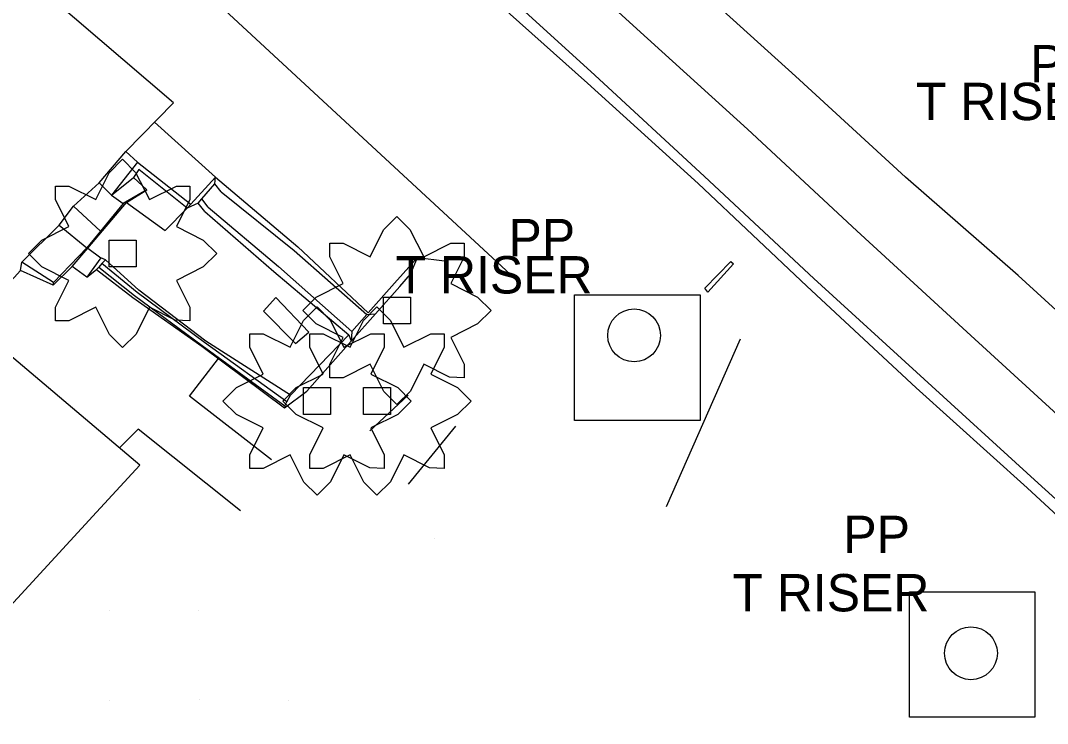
# Model space of a CAD drawing. Extents: x 1602514 to 1609837, y 863887 to 871157.
# Drawn here: x 1604420.7 to 1604592.6, y 867005.6 to 867123.2 of the extents above; entities that cross this region are included whole.
import ezdxf

# ---------------------------------------------------------------- set-up
doc = ezdxf.new("R2010")
doc.units = 0
for name, color, linetype in [('Environmental-New trees', 7, 'Continuous'), ('Survey-Buildings', 7, 'Continuous'), ('Survey-Centerline', 7, 'Continuous'), ('Survey-Edge of pavement', 7, 'Continuous'), ('Survey-Entrances', 7, 'Continuous'), ('Survey-Private survey', 7, 'Continuous'), ('Survey-Ridge Lines', 7, 'Continuous'), ('Survey-Shoulders', 7, 'Continuous'), ('Survey-Signs', 7, 'Continuous'), ('Survey-Spot dirt', 7, 'Continuous'), ('Survey-Walls', 7, 'Continuous'), ('USER-Stair wood', 7, 'Continuous'), ('Utility-Pole', 7, 'Continuous'), ('Utility-Telephone', 7, 'Continuous')]:
    doc.layers.add(name, color=color, linetype=linetype)

msp = doc.modelspace()

# ---------------------------------------------------------------- linework, layer by layer
at = {"layer": 'Environmental-New trees'}
for points in [[(1604426.56, 867095.49), (1604428.81, 867095.49), (1604433.31, 867093.24), (1604435.56, 867097.74), (1604437.81, 867099.99), (1604440, 867097.8), (1604442.31, 867093.24), (1604446.81, 867095.49), (1604449.06, 867095.49), (1604449.06, 867093.24), (1604446.81, 867088.74), (1604451.31, 867086.49), (1604453.56, 867084.24), (1604451.31, 867081.99), (1604446.81, 867079.74), (1604449.06, 867075.24), (1604449.06, 867072.99), (1604446.64, 867073.07), (1604442.31, 867075.24), (1604440.06, 867070.74), (1604437.81, 867068.49), (1604435.62, 867070.68), (1604433.31, 867075.24), (1604428.81, 867072.99), (1604426.56, 867072.99), (1604426.56, 867075.24), (1604428.81, 867079.74), (1604424.31, 867081.99), (1604422.06, 867084.24), (1604424.31, 867086.49), (1604428.81, 867088.74), (1604426.56, 867093.24)], [(1604426.56, 867095.49), (1604428.81, 867095.49), (1604433.31, 867093.24), (1604435.56, 867097.74), (1604437.81, 867099.99), (1604440, 867097.8), (1604442.31, 867093.24), (1604446.81, 867095.49), (1604449.06, 867095.49), (1604449.06, 867093.24), (1604446.81, 867088.74), (1604451.31, 867086.49), (1604453.56, 867084.24), (1604451.31, 867081.99), (1604446.81, 867079.74), (1604449.06, 867075.24), (1604449.06, 867072.99), (1604446.64, 867073.07), (1604442.31, 867075.24), (1604440.06, 867070.74), (1604437.81, 867068.49), (1604435.62, 867070.68), (1604433.31, 867075.24), (1604428.81, 867072.99), (1604426.56, 867072.99), (1604426.56, 867075.24), (1604428.81, 867079.74), (1604424.31, 867081.99), (1604422.06, 867084.24), (1604424.31, 867086.49), (1604428.81, 867088.74), (1604426.56, 867093.24)], [(1604472.48, 867085.95), (1604474.73, 867085.95), (1604479.23, 867083.7), (1604481.48, 867088.2), (1604483.73, 867090.45), (1604485.92, 867088.26), (1604488.23, 867083.7), (1604492.73, 867085.95), (1604494.98, 867085.95), (1604494.98, 867083.7), (1604492.73, 867079.2), (1604497.23, 867076.95), (1604499.48, 867074.7), (1604497.23, 867072.45), (1604492.73, 867070.2), (1604494.98, 867065.7), (1604494.98, 867063.45), (1604492.56, 867063.53), (1604488.23, 867065.7), (1604485.98, 867061.2), (1604483.73, 867058.95), (1604481.54, 867061.14), (1604479.23, 867065.7), (1604474.73, 867063.45), (1604472.48, 867063.45), (1604472.48, 867065.7), (1604474.73, 867070.2), (1604470.23, 867072.45), (1604467.98, 867074.7), (1604470.23, 867076.95), (1604474.73, 867079.2), (1604472.48, 867083.7)], [(1604472.48, 867085.95), (1604474.73, 867085.95), (1604479.23, 867083.7), (1604481.48, 867088.2), (1604483.73, 867090.45), (1604485.92, 867088.26), (1604488.23, 867083.7), (1604492.73, 867085.95), (1604494.98, 867085.95), (1604494.98, 867083.7), (1604492.73, 867079.2), (1604497.23, 867076.95), (1604499.48, 867074.7), (1604497.23, 867072.45), (1604492.73, 867070.2), (1604494.98, 867065.7), (1604494.98, 867063.45), (1604492.56, 867063.53), (1604488.23, 867065.7), (1604485.98, 867061.2), (1604483.73, 867058.95), (1604481.54, 867061.14), (1604479.23, 867065.7), (1604474.73, 867063.45), (1604472.48, 867063.45), (1604472.48, 867065.7), (1604474.73, 867070.2), (1604470.23, 867072.45), (1604467.98, 867074.7), (1604470.23, 867076.95), (1604474.73, 867079.2), (1604472.48, 867083.7)], [(1604440.06, 867086.49), (1604440.06, 867081.99), (1604435.56, 867081.99), (1604435.56, 867086.49)], [(1604440.06, 867086.49), (1604440.06, 867081.99), (1604435.56, 867081.99), (1604435.56, 867086.49)], [(1604485.98, 867076.95), (1604485.98, 867072.45), (1604481.48, 867072.45), (1604481.48, 867076.95)], [(1604485.98, 867076.95), (1604485.98, 867072.45), (1604481.48, 867072.45), (1604481.48, 867076.95)], [(1604459.11, 867070.78), (1604461.36, 867070.78), (1604465.86, 867068.53), (1604468.11, 867073.03), (1604470.36, 867075.28), (1604472.55, 867073.09), (1604474.86, 867068.53), (1604479.36, 867070.78), (1604481.61, 867070.78), (1604481.61, 867068.53), (1604479.36, 867064.03), (1604483.86, 867061.78), (1604486.11, 867059.53), (1604483.86, 867057.28), (1604479.36, 867055.03), (1604481.61, 867050.53), (1604481.61, 867048.28), (1604479.19, 867048.36), (1604474.86, 867050.53), (1604472.61, 867046.03), (1604470.36, 867043.78), (1604468.17, 867045.97), (1604465.86, 867050.53), (1604461.36, 867048.28), (1604459.11, 867048.28), (1604459.11, 867050.53), (1604461.36, 867055.03), (1604456.86, 867057.28), (1604454.61, 867059.53), (1604456.86, 867061.78), (1604461.36, 867064.03), (1604459.11, 867068.53)], [(1604459.11, 867070.78), (1604461.36, 867070.78), (1604465.86, 867068.53), (1604468.11, 867073.03), (1604470.36, 867075.28), (1604472.55, 867073.09), (1604474.86, 867068.53), (1604479.36, 867070.78), (1604481.61, 867070.78), (1604481.61, 867068.53), (1604479.36, 867064.03), (1604483.86, 867061.78), (1604486.11, 867059.53), (1604483.86, 867057.28), (1604479.36, 867055.03), (1604481.61, 867050.53), (1604481.61, 867048.28), (1604479.19, 867048.36), (1604474.86, 867050.53), (1604472.61, 867046.03), (1604470.36, 867043.78), (1604468.17, 867045.97), (1604465.86, 867050.53), (1604461.36, 867048.28), (1604459.11, 867048.28), (1604459.11, 867050.53), (1604461.36, 867055.03), (1604456.86, 867057.28), (1604454.61, 867059.53), (1604456.86, 867061.78), (1604461.36, 867064.03), (1604459.11, 867068.53)], [(1604469.14, 867070.78), (1604471.39, 867070.78), (1604475.89, 867068.53), (1604478.14, 867073.03), (1604480.39, 867075.28), (1604482.58, 867073.09), (1604484.89, 867068.53), (1604489.39, 867070.78), (1604491.64, 867070.78), (1604491.64, 867068.53), (1604489.39, 867064.03), (1604493.89, 867061.78), (1604496.14, 867059.53), (1604493.89, 867057.28), (1604489.39, 867055.03), (1604491.64, 867050.53), (1604491.64, 867048.28), (1604489.21, 867048.36), (1604484.89, 867050.53), (1604482.64, 867046.03), (1604480.39, 867043.78), (1604478.2, 867045.97), (1604475.89, 867050.53), (1604471.39, 867048.28), (1604469.14, 867048.28), (1604469.14, 867050.53), (1604471.39, 867055.03), (1604466.89, 867057.28), (1604464.64, 867059.53), (1604466.89, 867061.78), (1604471.39, 867064.03), (1604469.14, 867068.53)], [(1604469.14, 867070.78), (1604471.39, 867070.78), (1604475.89, 867068.53), (1604478.14, 867073.03), (1604480.39, 867075.28), (1604482.58, 867073.09), (1604484.89, 867068.53), (1604489.39, 867070.78), (1604491.64, 867070.78), (1604491.64, 867068.53), (1604489.39, 867064.03), (1604493.89, 867061.78), (1604496.14, 867059.53), (1604493.89, 867057.28), (1604489.39, 867055.03), (1604491.64, 867050.53), (1604491.64, 867048.28), (1604489.21, 867048.36), (1604484.89, 867050.53), (1604482.64, 867046.03), (1604480.39, 867043.78), (1604478.2, 867045.97), (1604475.89, 867050.53), (1604471.39, 867048.28), (1604469.14, 867048.28), (1604469.14, 867050.53), (1604471.39, 867055.03), (1604466.89, 867057.28), (1604464.64, 867059.53), (1604466.89, 867061.78), (1604471.39, 867064.03), (1604469.14, 867068.53)], [(1604472.61, 867061.78), (1604472.61, 867057.28), (1604468.11, 867057.28), (1604468.11, 867061.78)], [(1604472.61, 867061.78), (1604472.61, 867057.28), (1604468.11, 867057.28), (1604468.11, 867061.78)], [(1604482.64, 867061.78), (1604482.64, 867057.28), (1604478.14, 867057.28), (1604478.14, 867061.78)], [(1604482.64, 867061.78), (1604482.64, 867057.28), (1604478.14, 867057.28), (1604478.14, 867061.78)]]:
    msp.add_lwpolyline(points, close=True, dxfattribs=at)
at = {"layer": 'Survey-Buildings'}
msp.add_lwpolyline([(1604446.32, 867109.44), (1604408.89, 867141.48), (1604394.04, 867127.32), (1604387.13, 867120.74), (1604414.2, 867097.11), (1604401.93, 867083.9), (1604384.97, 867097.87), (1604382.03, 867095.14), (1604362.07, 867074.17), (1604417.73, 867023.83), (1604433.47, 867040.92), (1604440.72, 867048.8), (1604412.66, 867072.52), (1604420.74, 867081.38), (1604420.94, 867082.78), (1604427.19, 867088.99), (1604429.6, 867092.13), (1604433.9, 867096.05), (1604438.37, 867101.3)], close=True, dxfattribs=at)
msp.add_lwpolyline([(1604446.32, 867109.44), (1604408.89, 867141.48), (1604394.04, 867127.32), (1604387.13, 867120.74), (1604414.2, 867097.11), (1604401.93, 867083.9), (1604384.97, 867097.87), (1604382.03, 867095.14), (1604362.07, 867074.17), (1604417.73, 867023.83), (1604433.47, 867040.92), (1604440.72, 867048.8), (1604412.66, 867072.52), (1604420.74, 867081.38), (1604420.94, 867082.78), (1604427.19, 867088.99), (1604429.6, 867092.13), (1604433.9, 867096.05), (1604438.37, 867101.3)], close=True, dxfattribs=at)
at = {"layer": 'Survey-Centerline'}
msp.add_lwpolyline([(1604597.57, 867054.21), (1604579.15, 867071.12), (1604560.71, 867088), (1604542.42, 867105.05), (1604523.9, 867121.84), (1604505.43, 867138.69), (1604487.19, 867155.78), (1604468.45, 867172.34), (1604450, 867189.19), (1604431.41, 867205.92), (1604412.71, 867222.52), (1604393.92, 867239.01), (1604375.02, 867255.38), (1604355.97, 867271.57), (1604336.87, 867287.69), (1604317.48, 867303.49), (1604297.67, 867318.76), (1604277.42, 867333.54), (1604256.97, 867347.99)], dxfattribs=at)
msp.add_lwpolyline([(1604597.57, 867054.21), (1604579.15, 867071.12), (1604560.71, 867088), (1604542.42, 867105.05), (1604523.9, 867121.84), (1604505.43, 867138.69), (1604487.19, 867155.78), (1604468.45, 867172.34), (1604450, 867189.19), (1604431.41, 867205.92), (1604412.71, 867222.52), (1604393.92, 867239.01), (1604375.02, 867255.38), (1604355.97, 867271.57), (1604336.87, 867287.69), (1604317.48, 867303.49), (1604297.67, 867318.76), (1604277.42, 867333.54), (1604256.97, 867347.99)], dxfattribs=at)
at = {"layer": 'Survey-Edge of pavement'}
for p, q in [((1604452.15, 867091.96), (1604451.08, 867093.36)), ((1604452.15, 867091.96), (1604451.08, 867093.36)), ((1604479.2, 867054.54), (1604485.63, 867060.53)), ((1604479.2, 867054.54), (1604485.63, 867060.53)), ((1604485.69, 867045.61), (1604493.57, 867055.34)), ((1604485.69, 867045.61), (1604493.57, 867055.34))]:
    msp.add_line(p, q, dxfattribs=at)
for points in [[(1604608.96, 867029.57), (1604590.46, 867046.38), (1604571.96, 867063.19), (1604553.51, 867080.06), (1604535.22, 867097.11), (1604516.84, 867114.05), (1604498.38, 867130.91), (1604479.89, 867147.74), (1604461.37, 867164.54), (1604443.18, 867181.16), (1604424.49, 867197.77), (1604405.79, 867214.37), (1604387, 867230.87), (1604367.99, 867247.11), (1604348.94, 867263.29), (1604329.84, 867279.42), (1604310.45, 867295.21), (1604291.93, 867309.54), (1604271.68, 867324.32), (1604251.23, 867338.77)], [(1604608.96, 867029.57), (1604590.46, 867046.38), (1604571.96, 867063.19), (1604553.51, 867080.06), (1604535.22, 867097.11), (1604516.84, 867114.05), (1604498.38, 867130.91), (1604479.89, 867147.74), (1604461.37, 867164.54), (1604443.18, 867181.16), (1604424.49, 867197.77), (1604405.79, 867214.37), (1604387, 867230.87), (1604367.99, 867247.11), (1604348.94, 867263.29), (1604329.84, 867279.42), (1604310.45, 867295.21), (1604291.93, 867309.54), (1604271.68, 867324.32), (1604251.23, 867338.77)], [(1604699.38, 866979.72), (1604679.75, 866995.98), (1604661.5, 867013.07), (1604642.94, 867029.81), (1604624.58, 867046.78), (1604606.18, 867063.71), (1604587.7, 867080.55), (1604568.87, 867097), (1604550.45, 867113.9), (1604531.93, 867130.7), (1604513.39, 867147.46), (1604495.15, 867164.56), (1604476.56, 867181.28), (1604456.99, 867200.47), (1604454.52, 867197.98)], [(1604699.38, 866979.72), (1604679.75, 866995.98), (1604661.5, 867013.07), (1604642.94, 867029.81), (1604624.58, 867046.78), (1604606.18, 867063.71), (1604587.7, 867080.55), (1604568.87, 867097), (1604550.45, 867113.9), (1604531.93, 867130.7), (1604513.39, 867147.46), (1604495.15, 867164.56), (1604476.56, 867181.28), (1604456.99, 867200.47), (1604454.52, 867197.98)], [(1604503.45, 867080.05), (1604415.25, 867161.66), (1604403.55, 867146.43)], [(1604503.45, 867080.05), (1604415.25, 867161.66), (1604403.55, 867146.43)], [(1604453.39, 867097.02), (1604467.12, 867085.33), (1604478.93, 867074.31), (1604483.3, 867079.29), (1604487.2, 867083.58), (1604491.71, 867083.01)], [(1604453.39, 867097.02), (1604467.12, 867085.33), (1604478.93, 867074.31), (1604483.3, 867079.29), (1604487.2, 867083.58), (1604491.71, 867083.01)], [(1604438.47, 867092.75), (1604444.94, 867088.08), (1604448.63, 867091.84)], [(1604438.47, 867092.75), (1604444.94, 867088.08), (1604448.63, 867091.84)], [(1604452.15, 867091.96), (1604463.91, 867082.03), (1604476.16, 867071.16)], [(1604452.15, 867091.96), (1604463.91, 867082.03), (1604476.16, 867071.16)], [(1604431.8, 867080.28), (1604429.4, 867082.03), (1604431.97, 867085.11)], [(1604431.8, 867080.28), (1604429.4, 867082.03), (1604431.97, 867085.11)], [(1604431.97, 867085.11), (1604434.15, 867083.5), (1604431.8, 867080.28)], [(1604431.97, 867085.11), (1604434.15, 867083.5), (1604431.8, 867080.28)], [(1604462.74, 867049.7), (1604449.03, 867060.38), (1604453.88, 867066.66)], [(1604462.74, 867049.7), (1604449.03, 867060.38), (1604453.88, 867066.66)], [(1604457.54, 867041.17), (1604440.43, 867054.81), (1604437.3, 867051.69)], [(1604457.54, 867041.17), (1604440.43, 867054.81), (1604437.3, 867051.69)]]:
    msp.add_lwpolyline(points, dxfattribs=at)
at = {"layer": 'Survey-Entrances'}
msp.add_line((1604528.87, 867041.87), (1604541.24, 867069.93), dxfattribs=at)
msp.add_line((1604528.87, 867041.87), (1604541.24, 867069.93), dxfattribs=at)
at = {"layer": 'Survey-Private survey'}
msp.add_lwpolyline([(1604461.4, 867074.58), (1604466.77, 867069.19), (1604469, 867071.09), (1604463.46, 867076.85)], close=True, dxfattribs=at)
msp.add_lwpolyline([(1604461.4, 867074.58), (1604466.77, 867069.19), (1604469, 867071.09), (1604463.46, 867076.85)], close=True, dxfattribs=at)
at = {"layer": 'Survey-Ridge Lines'}
for p, q in [((1604429.6, 867092.13), (1604434.09, 867087.99)), ((1604429.6, 867092.13), (1604434.09, 867087.99)), ((1604448.63, 867091.84), (1604449.25, 867092.47)), ((1604448.63, 867091.84), (1604449.25, 867092.47)), ((1604427.19, 867088.99), (1604431.85, 867085.2)), ((1604427.19, 867088.99), (1604431.85, 867085.2)), ((1604431.97, 867085.11), (1604431.85, 867085.2)), ((1604431.97, 867085.11), (1604431.85, 867085.2)), ((1604434.35, 867082.53), (1604434.95, 867083.18)), ((1604434.35, 867082.53), (1604434.95, 867083.18)), ((1604433.82, 867081.96), (1604433.44, 867081.55)), ((1604433.82, 867081.96), (1604433.44, 867081.55)), ((1604426.17, 867078.91), (1604426.25, 867079.37)), ((1604426.17, 867078.91), (1604426.25, 867079.37)), ((1604476.16, 867071.16), (1604478.69, 867074.04)), ((1604476.16, 867071.16), (1604478.69, 867074.04)), ((1604478.69, 867074.04), (1604480.15, 867074.14)), ((1604478.69, 867074.04), (1604480.15, 867074.14)), ((1604465.9, 867060.5), (1604475.69, 867070.62)), ((1604465.9, 867060.5), (1604475.69, 867070.62)), ((1604475.69, 867070.62), (1604476.1, 867069.58)), ((1604475.69, 867070.62), (1604476.1, 867069.58)), ((1604476.16, 867071.16), (1604476.1, 867069.58)), ((1604476.16, 867071.16), (1604476.1, 867069.58)), ((1604465.31, 867059.42), (1604465.9, 867060.5)), ((1604465.31, 867059.42), (1604465.9, 867060.5)), ((1604464.95, 867058.76), (1604464.94, 867058.39)), ((1604464.95, 867058.76), (1604464.94, 867058.39))]:
    msp.add_line(p, q, dxfattribs=at)
for points in [[(1604448.63, 867091.84), (1604440.51, 867098.31), (1604439.63, 867096.95)], [(1604448.63, 867091.84), (1604440.51, 867098.31), (1604439.63, 867096.95)], [(1604433.9, 867096.05), (1604435.98, 867093.98), (1604437.89, 867092.58)], [(1604433.9, 867096.05), (1604435.98, 867093.98), (1604437.89, 867092.58)], [(1604454.34, 867094.57), (1604453.26, 867095.88), (1604453.39, 867097.02)], [(1604454.34, 867094.57), (1604453.26, 867095.88), (1604453.39, 867097.02)], [(1604431.97, 867085.11), (1604438.47, 867092.75), (1604441.85, 867094.91)], [(1604431.97, 867085.11), (1604438.47, 867092.75), (1604441.85, 867094.91)], [(1604450.46, 867092.66), (1604451.08, 867093.36), (1604453.26, 867095.88)], [(1604450.46, 867092.66), (1604451.08, 867093.36), (1604453.26, 867095.88)], [(1604454.34, 867094.57), (1604466.54, 867084.74), (1604478.69, 867074.04)], [(1604454.34, 867094.57), (1604466.54, 867084.74), (1604478.69, 867074.04)], [(1604451.57, 867091.27), (1604450.46, 867092.66), (1604448.63, 867091.84)], [(1604451.57, 867091.27), (1604450.46, 867092.66), (1604448.63, 867091.84)], [(1604451.57, 867091.27), (1604463.11, 867081.22), (1604475.69, 867070.62)], [(1604451.57, 867091.27), (1604463.11, 867081.22), (1604475.69, 867070.62)], [(1604465.9, 867060.5), (1604451.74, 867069.58), (1604440.55, 867078.11), (1604434.95, 867083.18), (1604434.15, 867083.5)], [(1604465.9, 867060.5), (1604451.74, 867069.58), (1604440.55, 867078.11), (1604434.95, 867083.18), (1604434.15, 867083.5)], [(1604464.94, 867058.39), (1604468.68, 867061.22), (1604476.1, 867069.58), (1604484.2, 867078.71), (1604486.02, 867080.75), (1604487.2, 867083.58)], [(1604464.94, 867058.39), (1604468.68, 867061.22), (1604476.1, 867069.58), (1604484.2, 867078.71), (1604486.02, 867080.75), (1604487.2, 867083.58)], [(1604429.4, 867082.03), (1604426.17, 867078.91), (1604420.74, 867081.38)], [(1604429.4, 867082.03), (1604426.17, 867078.91), (1604420.74, 867081.38)], [(1604431.8, 867080.28), (1604433.44, 867081.55), (1604439.51, 867076.86), (1604451.08, 867068.75), (1604464.94, 867058.39)], [(1604431.8, 867080.28), (1604433.44, 867081.55), (1604439.51, 867076.86), (1604451.08, 867068.75), (1604464.94, 867058.39)]]:
    msp.add_lwpolyline(points, dxfattribs=at)
at = {"layer": 'Survey-Shoulders'}
msp.add_lwpolyline([(1604607.57, 867028.04), (1604589.24, 867045.04), (1604570.64, 867061.74), (1604552.35, 867078.79), (1604534.17, 867095.95), (1604515.65, 867112.75), (1604497.02, 867129.42), (1604478.52, 867146.23), (1604459.93, 867162.94), (1604441.45, 867179.13), (1604422.7, 867195.66), (1604403.99, 867212.26), (1604385.21, 867228.76), (1604366.31, 867245.12), (1604347.45, 867261.54), (1604328.35, 867277.66), (1604308.96, 867293.46), (1604290.72, 867307.59), (1604270.47, 867322.36), (1604250.3, 867337.27)], dxfattribs=at)
msp.add_lwpolyline([(1604607.57, 867028.04), (1604589.24, 867045.04), (1604570.64, 867061.74), (1604552.35, 867078.79), (1604534.17, 867095.95), (1604515.65, 867112.75), (1604497.02, 867129.42), (1604478.52, 867146.23), (1604459.93, 867162.94), (1604441.45, 867179.13), (1604422.7, 867195.66), (1604403.99, 867212.26), (1604385.21, 867228.76), (1604366.31, 867245.12), (1604347.45, 867261.54), (1604328.35, 867277.66), (1604308.96, 867293.46), (1604290.72, 867307.59), (1604270.47, 867322.36), (1604250.3, 867337.27)], dxfattribs=at)
at = {"layer": 'Survey-Signs'}
msp.add_lwpolyline([(1604535.29, 867078.44), (1604539.63, 867082.92), (1604540.09, 867082.52), (1604535.8, 867077.76)], close=True, dxfattribs=at)
msp.add_lwpolyline([(1604535.29, 867078.44), (1604539.63, 867082.92), (1604540.09, 867082.52), (1604535.8, 867077.76)], close=True, dxfattribs=at)
at = {"layer": 'Survey-Spot dirt'}
for p, q in [((1604490.08, 867036.47), (1604490.08, 867036.47)), ((1604490.08, 867036.47), (1604490.08, 867036.47)), ((1604435.65, 867024.47), (1604435.65, 867024.47)), ((1604435.65, 867024.47), (1604435.65, 867024.47)), ((1604450.6, 867024.51), (1604450.6, 867024.51)), ((1604450.6, 867024.51), (1604450.6, 867024.51)), ((1604435.58, 867009.49), (1604435.58, 867009.49)), ((1604435.58, 867009.49), (1604435.58, 867009.49)), ((1604450.68, 867009.66), (1604450.68, 867009.66)), ((1604450.68, 867009.66), (1604450.68, 867009.66)), ((1604465.66, 867009.5), (1604465.66, 867009.5)), ((1604465.66, 867009.5), (1604465.66, 867009.5))]:
    msp.add_line(p, q, dxfattribs=at)
at = {"layer": 'Survey-Walls'}
msp.add_lwpolyline([(1604434.35, 867082.53), (1604433.82, 867081.96), (1604439.81, 867077.22), (1604451.15, 867068.84), (1604464.95, 867058.76), (1604465.31, 867059.42), (1604451.53, 867069.32), (1604440.24, 867077.73)], close=True, dxfattribs=at)
msp.add_lwpolyline([(1604434.35, 867082.53), (1604433.82, 867081.96), (1604439.81, 867077.22), (1604451.15, 867068.84), (1604464.95, 867058.76), (1604465.31, 867059.42), (1604451.53, 867069.32), (1604440.24, 867077.73)], close=True, dxfattribs=at)
at = {"layer": 'USER-Stair wood'}
for points in [[(1604440.32, 867099.53), (1604449.25, 867092.47), (1604453.39, 867097.02), (1604443.16, 867106.21)], [(1604440.32, 867099.53), (1604449.25, 867092.47), (1604453.39, 867097.02), (1604443.16, 867106.21)], [(1604438.37, 867101.3), (1604440.32, 867099.53), (1604435.98, 867093.98), (1604439.63, 867096.95), (1604441.85, 867094.91), (1604437.89, 867092.58), (1604434.09, 867087.99), (1604431.85, 867085.2), (1604426.25, 867079.37), (1604420.94, 867082.78)], [(1604438.37, 867101.3), (1604440.32, 867099.53), (1604435.98, 867093.98), (1604439.63, 867096.95), (1604441.85, 867094.91), (1604437.89, 867092.58), (1604434.09, 867087.99), (1604431.85, 867085.2), (1604426.25, 867079.37), (1604420.94, 867082.78)]]:
    msp.add_lwpolyline(points, dxfattribs=at)
at = {"layer": 'Utility-Pole'}
for points in [[(1604513.46, 867077.29), (1604534.47, 867077.29), (1604534.47, 867056.29), (1604513.46, 867056.29)], [(1604513.46, 867077.29), (1604534.47, 867077.29), (1604534.47, 867056.29), (1604513.46, 867056.29)], [(1604569.52, 867027.63), (1604590.53, 867027.63), (1604590.53, 867006.62), (1604569.52, 867006.62)], [(1604569.52, 867027.63), (1604590.53, 867027.63), (1604590.53, 867006.62), (1604569.52, 867006.62)]]:
    msp.add_lwpolyline(points, close=True, dxfattribs=at)
at = {"layer": 'Utility-Telephone'}
for centre in [(1604523.43, 867070.53), (1604523.43, 867070.53), (1604579.82, 867017.33), (1604579.82, 867017.33)]:
    msp.add_circle(centre, 4.42, dxfattribs=at)

# ---------------------------------------------------------------- texts
at = {"layer": 'Utility-Pole'}
for p in [(1604589.72, 867112.86), (1604589.72, 867112.86), (1604502.41, 867083.76), (1604502.41, 867083.76), (1604558.46, 867034.1), (1604558.46, 867034.1)]:
    msp.add_text('PP', height=6.251, dxfattribs=at).set_placement(p)
at = {"layer": 'Utility-Telephone'}
for p in [(1604570.59, 867106.55), (1604570.59, 867106.55), (1604483.51, 867077.54), (1604483.51, 867077.54), (1604539.89, 867024.34), (1604539.89, 867024.34)]:
    msp.add_text('T RISER', height=6.251, dxfattribs=at).set_placement(p)

doc.saveas('drawing.dxf')
